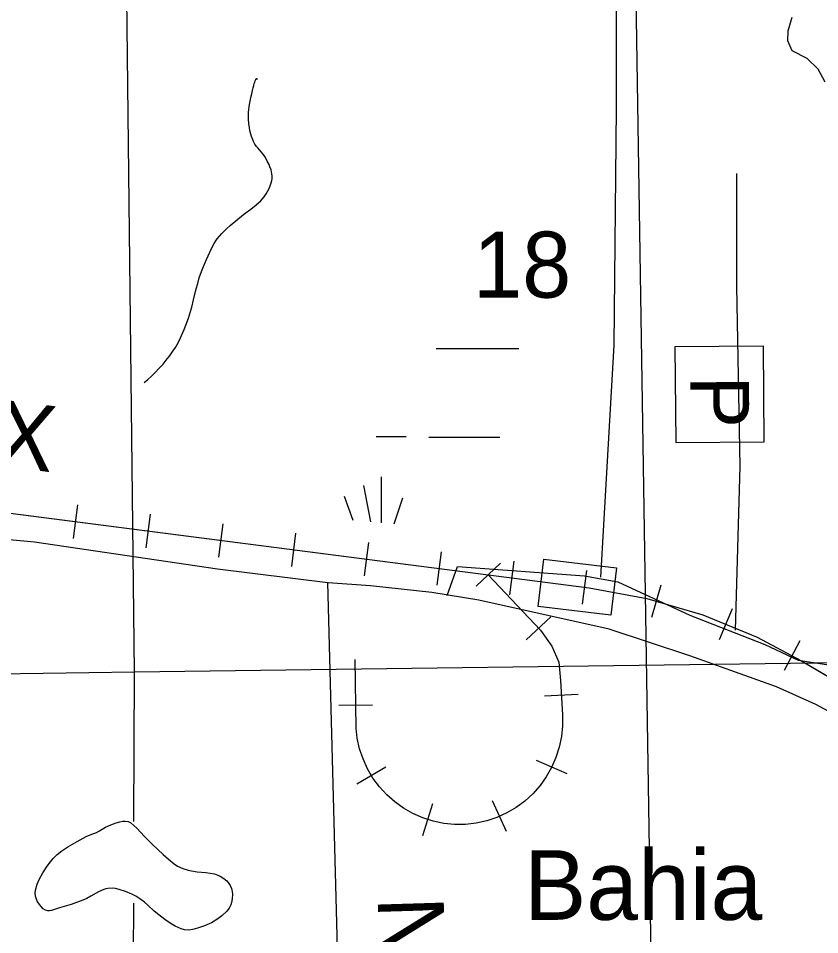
# Model space of a CAD drawing. Extents: x 2480962 to 2688785, y 277103 to 599240.
# Drawn here: x 2516961 to 2522427, y 446088 to 452337 of the extents above; entities that cross this region are included whole.
import ezdxf

# ---------------------------------------------------------------- set-up
doc = ezdxf.new("R2010")
doc.units = 0
for name, color, linetype in [('Communities and Subdivisions Names without Post Office', 7, 'Continuous'), ('County Roads Related Text', 7, 'Continuous'), ('County Routes Highway Center Lines', 7, 'Continuous'), ('Divided_Highway', 7, 'Continuous'), ('Lakes and Ponds', 7, 'Continuous'), ('Local Roads Improved', 7, 'Continuous'), ('Local Roads Paved', 7, 'Continuous'), ('Local Roads Related Text', 7, 'Continuous'), ('Local Roads Unimproved', 7, 'Continuous'), ('Narrow River Creek and Branch and Slough', 7, 'Continuous'), ('Railroad Stations', 7, 'Continuous'), ('Railroads', 7, 'Continuous'), ('Railroads Text', 7, 'Continuous'), ('Section Lines', 7, 'Continuous'), ('Section Numbers', 7, 'Continuous'), ('Swamps', 7, 'Continuous'), ('Township and Range lines', 7, 'Continuous')]:
    doc.layers.add(name, color=color, linetype=linetype)

msp = doc.modelspace()

# ---------------------------------------------------------------- linework, layer by layer
at = {"layer": 'County Routes Highway Center Lines'}
for points in [[(2519072.653, 448487.979), (2518319.863, 448580.731), (2517072.293, 448763.99), (2516015.03, 448862.668), (2515246.752, 448975.442), (2515077.59, 448989.539), (2515000.057, 449038.878), (2514971.863, 449109.362), (2514978.912, 449941.076), (2514964.815, 450356.933), (2514908.427, 450547.24), (2514809.75, 450730.499), (2514732.217, 450850.322), (2514415.038, 451075.872), (2514062.617, 451308.47), (2513928.697, 451414.196), (2513879.358, 451456.487), (2513667.905, 451745.472), (2513597.421, 451914.634), (2513576.276, 452260.007), (2513569.228, 454064.402)], [(2518682.245, 439111.771), (2519083.741, 439621.245), (2519193.643, 440097.485), (2519157.009, 441672.74), (2519138.692, 442313.832), (2519157.009, 442735.121), (2519211.96, 443119.776), (2519193.643, 443962.354), (2519138.692, 445995.532), (2519073.011, 448489.411)]]:
    msp.add_lwpolyline(points, dxfattribs=at)
at = {"layer": 'Divided_Highway'}
msp.add_line((2521075.087, 458914.627), (2521773.243, 413460.785), dxfattribs=at)
at = {"layer": 'Lakes and Ponds'}
for points in [[(2522465.27, 451902.123), (2522415.496, 451990.175), (2522341.037, 452063.592), (2522239.785, 452114.627), (2522210.165, 452182.439), (2522211.081, 452251.351), (2522239.944, 452345.74)], [(2517533.728, 446808.155), (2517556.483, 446822.05), (2517592.175, 446837.938), (2517628.881, 446850.341), (2517654.152, 446857.546), (2517674.217, 446861.391), (2517689.203, 446862.474), (2517710.554, 446859.822), (2517720.329, 446856.044), (2517729.262, 446850.305), (2517768.639, 446814.967), (2517822.518, 446758.192), (2517876.997, 446702.484), (2517949.111, 446635.338), (2517986.092, 446602.402), (2518024.752, 446570.494), (2518046.674, 446556.101), (2518082.463, 446540.327), (2518119.794, 446528.24), (2518141.725, 446522.643), (2518180.824, 446516.798), (2518240.302, 446511.653), (2518269.991, 446507.949), (2518299.388, 446501.789), (2518322.473, 446494.017), (2518338.923, 446486.354), (2518362.215, 446471.987), (2518383.856, 446454.262), (2518393.023, 446444.482), (2518406.717, 446423.121), (2518415.031, 446401.9), (2518419.557, 446381.985), (2518421.455, 446363.926), (2518420.241, 446331.907), (2518415.633, 446308.419), (2518410.147, 446291.593), (2518398.732, 446268.355), (2518383.585, 446248.441), (2518349.613, 446216.694), (2518322.279, 446196.101), (2518278.184, 446169.789), (2518230.241, 446148.225), (2518190.456, 446133.654), (2518159.872, 446124.902), (2518136.986, 446120.658), (2518120.047, 446119.243), (2518095.3, 446120.653), (2518071.717, 446127.171), (2518031.688, 446146.177), (2518002.504, 446163.019), (2517959.932, 446191.402), (2517918.63, 446222.22), (2517887.753, 446248.267), (2517843.891, 446289.036), (2517821.322, 446308.956), (2517797.256, 446327.813), (2517762.435, 446350.192), (2517735.22, 446364.412), (2517692.967, 446382.203), (2517649.417, 446396.472), (2517623.251, 446402.316), (2517602.995, 446404.459), (2517572.669, 446403.432), (2517557.94, 446400.764), (2517543.753, 446396.51), (2517507.385, 446380.015), (2517454.903, 446349.879), (2517428.406, 446335.25), (2517401.009, 446322.676), (2517322.212, 446294.485), (2517242.445, 446269.958), (2517187.109, 446251.721), (2517172.969, 446249.903), (2517162.415, 446250.335), (2517146.773, 446254.735), (2517131.491, 446264.72), (2517116.205, 446279.55), (2517104.865, 446293.03), (2517089.594, 446317.416), (2517081.968, 446336.079), (2517078.404, 446350.122), (2517076.53, 446371.016), (2517078.826, 446391.398), (2517090.797, 446432.532), (2517103.484, 446463.392), (2517127.952, 446509.461), (2517158.289, 446554.97), (2517181.513, 446585.592), (2517199.072, 446606.625), (2517227.061, 446635.226), (2517258.809, 446660.484), (2517299.606, 446687.067), (2517362.102, 446723.483), (2517424.987, 446757.858), (2517451.781, 446769.861), (2517493.424, 446785.278), (2517513.96, 446795.042), (2517533.728, 446808.155)], [(2517533.728, 446808.155), (2517556.483, 446822.05), (2517592.175, 446837.938), (2517628.881, 446850.341), (2517654.152, 446857.546), (2517674.217, 446861.391), (2517689.203, 446862.474), (2517710.554, 446859.822), (2517720.329, 446856.044), (2517729.262, 446850.305), (2517768.639, 446814.967), (2517822.518, 446758.192), (2517876.997, 446702.484), (2517949.111, 446635.338), (2517986.092, 446602.402), (2518024.752, 446570.494), (2518046.674, 446556.101), (2518082.463, 446540.327), (2518119.794, 446528.24), (2518141.725, 446522.643), (2518180.824, 446516.798), (2518240.302, 446511.653), (2518269.991, 446507.949), (2518299.388, 446501.789), (2518322.473, 446494.017), (2518338.923, 446486.354), (2518362.215, 446471.987), (2518383.856, 446454.262), (2518393.023, 446444.482), (2518406.717, 446423.121), (2518415.031, 446401.9), (2518419.557, 446381.985), (2518421.455, 446363.926), (2518420.241, 446331.907), (2518415.633, 446308.419), (2518410.147, 446291.593), (2518398.732, 446268.355), (2518383.585, 446248.441), (2518349.613, 446216.694), (2518322.279, 446196.101), (2518278.184, 446169.789), (2518230.241, 446148.225), (2518190.456, 446133.654), (2518159.872, 446124.902), (2518136.986, 446120.658), (2518120.047, 446119.243), (2518095.3, 446120.653), (2518071.717, 446127.171), (2518031.688, 446146.177), (2518002.504, 446163.019), (2517959.932, 446191.402), (2517918.63, 446222.22), (2517887.753, 446248.267), (2517843.891, 446289.036), (2517821.322, 446308.956), (2517797.256, 446327.813), (2517762.435, 446350.192), (2517735.22, 446364.412), (2517692.967, 446382.203), (2517649.417, 446396.472), (2517623.251, 446402.316), (2517602.995, 446404.459), (2517572.669, 446403.432), (2517557.94, 446400.764), (2517543.753, 446396.51), (2517507.385, 446380.015), (2517454.903, 446349.879), (2517428.406, 446335.25), (2517401.009, 446322.676), (2517322.212, 446294.485), (2517242.445, 446269.958), (2517187.109, 446251.721), (2517172.969, 446249.903), (2517162.415, 446250.335), (2517146.773, 446254.735), (2517131.491, 446264.72), (2517116.205, 446279.55), (2517104.865, 446293.03), (2517089.594, 446317.416), (2517081.968, 446336.079), (2517078.404, 446350.122), (2517076.53, 446371.016), (2517078.826, 446391.398), (2517090.797, 446432.532), (2517103.484, 446463.392), (2517127.952, 446509.461), (2517158.289, 446554.97), (2517181.513, 446585.592), (2517199.072, 446606.625), (2517227.061, 446635.226), (2517258.809, 446660.484), (2517299.606, 446687.067), (2517362.102, 446723.483), (2517424.987, 446757.858), (2517451.781, 446769.861), (2517493.424, 446785.278), (2517513.96, 446795.042), (2517533.728, 446808.155)]]:
    msp.add_lwpolyline(points, dxfattribs=at)
at = {"layer": 'Local Roads Improved'}
msp.add_lwpolyline([(2520934.587, 448525.89), (2521024.744, 450107.743), (2521041.136, 451722.381), (2521041.136, 452820.663), (2520983.763, 452935.409), (2520737.879, 453320.627)], dxfattribs=at)
at = {"layer": 'Local Roads Paved'}
for points in [[(2519885.525, 448400.86), (2519956.551, 448599.734), (2520823.073, 448535.81), (2521050.358, 448493.195), (2521540.44, 448265.91), (2522051.83, 448067.036), (2522279.114, 447960.497), (2522502.591, 447925.151), (2523706.854, 447967.456)], [(2522922.482, 447375.451), (2522400.899, 447657.388), (2522133.059, 447777.211), (2521540.991, 447988.664), (2520991.215, 448171.923), (2520103.114, 448369.278), (2519781.276, 448421.412), (2519363.029, 448467.956), (2519073.369, 448488.337)]]:
    msp.add_lwpolyline(points, dxfattribs=at)
at = {"layer": 'Local Roads Related Text'}
for p, q in [((2522042.96, 450101.413), (2521439.774, 450096.843)), ((2521439.774, 450096.843), (2521444.722, 449443.66)), ((2522047.908, 449448.23), (2522042.96, 450101.413)), ((2521444.722, 449443.66), (2522047.908, 449448.23))]:
    msp.add_line(p, q, dxfattribs=at)
at = {"layer": 'Local Roads Unimproved'}
msp.add_lwpolyline([(2521852.553, 448165.26), (2521885.338, 449279.934), (2521860.75, 450509.354), (2521860.75, 451279.79)], dxfattribs=at)
at = {"layer": 'Narrow River Creek and Branch and Slough'}
msp.add_lwpolyline([(2517819.543, 449852.413), (2517844.187, 449873.894), (2517868.366, 449895.914), (2517897.189, 449923.867), (2517918.036, 449945.486), (2517948.235, 449979.007), (2517977.363, 450013.897), (2517991.897, 450032.549), (2518015.71, 450066.091), (2518032.234, 450092.019), (2518043.886, 450111.906), (2518060.185, 450142.463), (2518075.092, 450173.907), (2518092.312, 450214.495), (2518104.244, 450245.163), (2518120.735, 450291.579), (2518135.753, 450338.556), (2518143.922, 450366.872), (2518156.768, 450416.778), (2518174.914, 450491.918), (2518184.592, 450529.348), (2518195.357, 450566.52), (2518210.491, 450611.312), (2518223.147, 450644.364), (2518243.91, 450693.333), (2518266.408, 450741.903), (2518283.561, 450776.239), (2518297.489, 450801.284), (2518308.79, 450819.493), (2518317.855, 450832.752), (2518332.567, 450851.888), (2518348.816, 450869.984), (2518381.351, 450901.586), (2518406.467, 450924.09), (2518445.007, 450956.59), (2518484.227, 450988.421), (2518508.805, 451007.555), (2518546.241, 451035.425), (2518583.365, 451064.013), (2518602.149, 451080.372), (2518615.159, 451093.391), (2518624.447, 451103.751), (2518637.829, 451120.511), (2518650.807, 451139.06), (2518661.1, 451155.772), (2518669.111, 451170.694), (2518675.276, 451183.919), (2518679.971, 451195.582), (2518686.478, 451216.103), (2518689.809, 451231.499), (2518691.37, 451243.002), (2518692.102, 451260.114), (2518690.777, 451276.966), (2518688.18, 451290.89), (2518685.003, 451303.054), (2518677.685, 451324.271), (2518670.972, 451340.107), (2518659.412, 451363.695), (2518646.667, 451387.037), (2518637.296, 451401.812), (2518628.268, 451413.809), (2518594.423, 451452.95), (2518586.307, 451462.968), (2518575.1, 451478.903), (2518570.091, 451487.445), (2518565.576, 451496.471), (2518557.682, 451515.118), (2518551.707, 451531.555), (2518547.164, 451546.022), (2518540.683, 451571.508), (2518536.985, 451590.746), (2518533.185, 451619.765), (2518531.324, 451648.934), (2518530.995, 451676.614), (2518531.647, 451697.428), (2518532.756, 451713.053), (2518535.59, 451736.494), (2518540.04, 451759.914), (2518542.579, 451771.293), (2518545.234, 451783.51), (2518547.928, 451796.024), (2518553.401, 451821.274), (2518558.5, 451844.091), (2518563.084, 451863.605), (2518567.11, 451879.665), (2518570.591, 451892.493), (2518573.569, 451902.476), (2518576.1, 451910.061), (2518578.242, 451915.681), (2518580.049, 451919.73), (2518581.573, 451922.549), (2518584.09, 451925.696), (2518585.838, 451926.432), (2518587.061, 451925.997), (2518588.743, 451923.642), (2518590.224, 451919.106)], dxfattribs=at)
at = {"layer": 'Railroad Stations'}
msp.add_lwpolyline([(2520545.304, 448649.298), (2521041.622, 448588.732), (2521002.254, 448266.125), (2520505.936, 448326.692)], close=True, dxfattribs=at)
at = {"layer": 'Railroads'}
for p, q in [((2504457.222, 450568.165), (2520855.254, 448452.084)), ((2517365.032, 449018.433), (2517335.596, 448790.324)), ((2517365.032, 449018.433), (2517335.596, 448790.324)), ((2517860.92, 448954.441), (2517831.484, 448726.332)), ((2517860.92, 448954.441), (2517831.484, 448726.332)), ((2518356.808, 448890.449), (2518327.372, 448662.341)), ((2518356.808, 448890.449), (2518327.372, 448662.341)), ((2518852.696, 448826.457), (2518823.26, 448598.349)), ((2518852.696, 448826.457), (2518823.26, 448598.349)), ((2519348.584, 448762.465), (2519319.148, 448534.357)), ((2519348.584, 448762.465), (2519319.148, 448534.357)), ((2519844.473, 448698.474), (2519815.036, 448470.365)), ((2519844.473, 448698.474), (2519815.036, 448470.365)), ((2520250.772, 448621.482), (2520082.846, 448464.316)), ((2520340.361, 448634.482), (2520310.924, 448406.373)), ((2520340.361, 448634.482), (2520310.924, 448406.373)), ((2520166.809, 448542.899), (2520521.608, 448163.812)), ((2520836.249, 448570.49), (2520806.813, 448342.382)), ((2520836.249, 448570.49), (2520806.813, 448342.382)), ((2521344.422, 448471.855), (2521279.663, 448251.16)), ((2521344.422, 448471.855), (2521279.663, 448251.16)), ((2521829.719, 448310.48), (2521742.245, 448097.763)), ((2521829.719, 448310.48), (2521742.245, 448097.763)), ((2520592.437, 448256.428), (2520424.512, 448099.262)), ((2520521.689, 448163.714), (2520599.777, 448055.526)), ((2520599.88, 448055.347), (2520647.887, 447947.266)), ((2522291.159, 448092.003), (2522183.532, 447888.739)), ((2522291.159, 448092.003), (2522183.532, 447888.739)), ((2519264.988, 447496.983), (2519258.666, 447965.144)), ((2520647.969, 447946.955), (2520659.981, 447820.759)), ((2522298.813, 447957.824), (2525353.968, 446161.924)), ((2520659.984, 447820.715), (2520672.013, 447586.036)), ((2520780.035, 447725.111), (2520550.337, 447713.337)), ((2519147.868, 447653.22), (2519377.847, 447656.325)), ((2519269.736, 447116.26), (2519468.061, 447232.738)), ((2520705.131, 447184.668), (2520494.325, 447276.649)), ((2519719.578, 446763.612), (2519789.022, 446982.878)), ((2520290.55, 446790.748), (2520195.437, 447000.16))]:
    msp.add_line(p, q, dxfattribs=at)
for points in [[(2504457.222, 450568.165), (2520855.254, 448452.084), (2521247.687, 448380.391), (2521630.476, 448268.069), (2521999.426, 448116.348), (2522298.814, 447957.824), (2522298.813, 447957.824), (2525353.968, 446161.924), (2526001.076, 445825.806), (2526679.773, 445559.173), (2527030.858, 445452.248), (2544991.828, 440495.215), (2545784.966, 440320.413), (2546592.032, 440229.478), (2546781.298, 440220.456), (2557380.702, 439844.874), (2557380.701, 439844.874), (2557789.911, 439808.861), (2557931.671, 439786.211), (2566903.276, 438184.008)], [(2504457.222, 450568.165), (2520855.254, 448452.084), (2521247.687, 448380.391), (2521630.476, 448268.069), (2521999.426, 448116.348), (2522298.814, 447957.824), (2522298.813, 447957.824), (2525353.968, 446161.924), (2526001.076, 445825.806), (2526679.773, 445559.173), (2527030.858, 445452.248), (2544991.828, 440495.215), (2545784.966, 440320.413), (2546592.032, 440229.478), (2546781.298, 440220.456), (2557380.702, 439844.874), (2557380.701, 439844.874), (2557789.911, 439808.861), (2557931.671, 439786.211), (2566903.276, 438184.008)], [(2520166.809, 448542.899), (2520521.608, 448163.812), (2520521.676, 448163.732), (2520521.689, 448163.714), (2520599.777, 448055.526), (2520599.834, 448055.438), (2520599.88, 448055.347), (2520647.887, 447947.266), (2520647.924, 447947.168), (2520647.951, 447947.067), (2520647.968, 447946.963), (2520647.969, 447946.955), (2520659.981, 447820.759), (2520659.984, 447820.715), (2520672.013, 447586.036), (2520672.013, 447586.027), (2520672.563, 447512.241), (2520665.396, 447438.802), (2520650.592, 447366.515), (2520628.313, 447296.171), (2520598.804, 447228.541), (2520562.388, 447164.366), (2520519.463, 447104.349), (2520470.499, 447049.148), (2520416.034, 446999.367), (2520356.665, 446955.553), (2520293.039, 446918.184), (2520225.858, 446887.671), (2520155.854, 446864.348), (2520083.797, 446848.47), (2520010.475, 446840.21), (2519936.691, 446839.661), (2519863.254, 446846.828), (2519790.968, 446861.632), (2519720.626, 446883.91), (2519652.998, 446913.42), (2519588.825, 446949.836), (2519528.81, 446992.763), (2519473.611, 447041.727), (2519423.832, 447096.193), (2519380.02, 447155.563), (2519342.652, 447219.189), (2519312.141, 447286.372), (2519288.819, 447356.377), (2519272.943, 447428.436), (2519264.99, 447496.93), (2519264.988, 447496.983), (2519258.666, 447965.144)], [(2520855.254, 448452.084), (2521247.687, 448380.391), (2521630.476, 448268.069), (2521999.426, 448116.348), (2522298.814, 447957.824)], [(2520521.608, 448163.812), (2520521.676, 448163.732), (2520521.689, 448163.714)], [(2520599.777, 448055.526), (2520599.834, 448055.438), (2520599.88, 448055.347)], [(2520647.887, 447947.266), (2520647.924, 447947.168), (2520647.951, 447947.067), (2520647.968, 447946.963), (2520647.969, 447946.955)], [(2520659.981, 447820.759), (2520659.984, 447820.715)], [(2520672.013, 447586.027), (2520672.563, 447512.241), (2520665.396, 447438.802), (2520650.592, 447366.515), (2520628.313, 447296.171), (2520598.804, 447228.541), (2520562.388, 447164.366), (2520519.463, 447104.349), (2520470.499, 447049.148), (2520416.034, 446999.367), (2520356.665, 446955.553), (2520293.039, 446918.184), (2520225.858, 446887.671), (2520155.854, 446864.348), (2520083.797, 446848.47), (2520010.475, 446840.21), (2519936.691, 446839.661), (2519863.254, 446846.828), (2519790.968, 446861.632), (2519720.626, 446883.91), (2519652.998, 446913.42), (2519588.825, 446949.836), (2519528.81, 446992.763), (2519473.611, 447041.727), (2519423.832, 447096.193), (2519380.02, 447155.563), (2519342.652, 447219.189), (2519312.141, 447286.372), (2519288.819, 447356.377), (2519272.943, 447428.436), (2519264.99, 447496.93)], [(2520672.013, 447586.036), (2520672.013, 447586.027)], [(2519264.99, 447496.93), (2519264.988, 447496.983)]]:
    msp.add_lwpolyline(points, dxfattribs=at)
at = {"layer": 'Section Lines'}
for p, q in [((2517753.341, 447881.144), (2523265.661, 447954.029)), ((2512298.767, 447796.228), (2517753.341, 447881.141))]:
    msp.add_line(p, q, dxfattribs=at)
at = {"layer": 'Swamps'}
for points in [[(2519811.395, 450084.218), (2520375.93, 450084.229)], [(2519401.588, 449484.2), (2519606.117, 449484.204)], [(2519761.972, 449481.588), (2520246.353, 449481.598)], [(2519436.456, 449210.416), (2519436.459, 448896.735)], [(2519315.634, 449150.002), (2519362.492, 448904.013)], [(2519182.731, 449077.504), (2519243.397, 448915.731)], [(2519581.444, 449065.43), (2519522.398, 448888.278)]]:
    msp.add_lwpolyline(points, dxfattribs=at)
at = {"layer": 'Township and Range lines'}
for p, q in [((2517753.341, 447881.157), (2517692.238, 453214.359)), ((2517749.959, 446859.398), (2517753.341, 447881.157)), ((2517746.81, 445908.214), (2517748.117, 446303.045))]:
    msp.add_line(p, q, dxfattribs=at)

# ---------------------------------------------------------------- texts
at = {"layer": 'Communities and Subdivisions Names without Post Office'}
msp.add_text('Bahia', height=475, rotation=0.0010556, dxfattribs=at).set_placement((2520411.295, 446189.127))
at = {"layer": 'County Roads Related Text'}
msp.add_text('Noegel   Rd.', height=450, rotation=271.7362333, dxfattribs=at).set_placement((2519411.66, 446342.589))
at = {"layer": 'Local Roads Related Text'}
msp.add_text('P', height=400, rotation=270.4340506, dxfattribs=at).set_placement((2521544.537, 449898.224))
at = {"layer": 'Railroads Text'}
msp.add_text('C S X', height=450, rotation=352.7766, dxfattribs=at).set_placement((2515625.544, 449438.732))
at = {"layer": 'Section Numbers'}
msp.add_text('18', height=450, rotation=359.979575, dxfattribs=at).set_placement((2520062.859, 450432.27))

doc.saveas('drawing.dxf')
